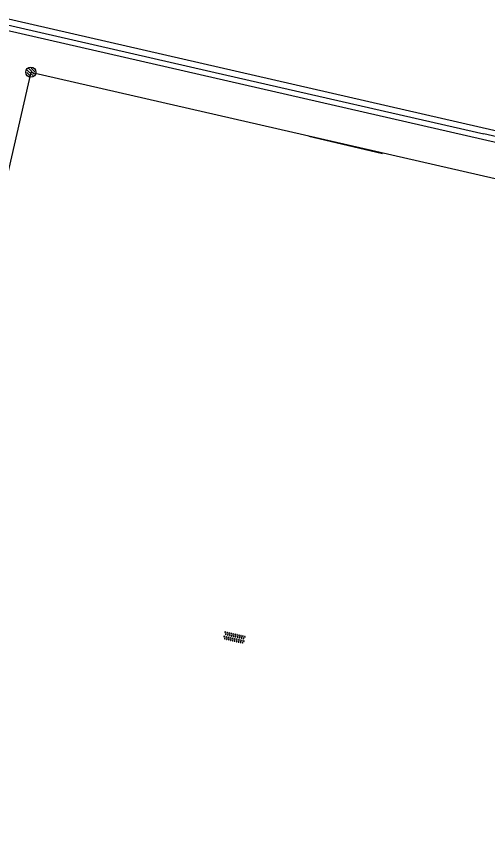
# Model space of a CAD drawing. Extents: x 128999 to 131010, y 395498 to 399007.
# Drawn here: x 130541.8 to 130588.4, y 396497.2 to 396578.3 of the extents above; entities that cross this region are included whole.
import ezdxf

# ---------------------------------------------------------------- set-up
doc = ezdxf.new("R2010")
doc.units = 0
for name, color, linetype in [('bs-afsc-ballenvanger', 7, 'Continuous'), ('bs-afsc-belijning', 7, 'Continuous'), ('bs-afsc-doel', 7, 'Continuous'), ('bs-symb-cornervlag', 7, 'Continuous'), ('gg-afsc-hekwerk', 7, 'Continuous'), ('gg-knt-verharding', 7, 'Continuous'), ('gt-symb-overige verharding', 7, 'Continuous')]:
    doc.layers.add(name, color=color, linetype=linetype)

# ---------------------------------------------------------------- blocks, each defined once
blk = doc.blocks.new('bs0-CORNVLG')
at = {"layer": 'bs-symb-cornervlag'}
for p, q in [((-0.345, 0.203), (0.203, -0.345)), ((-0.212, 0.354), (0.345, -0.203)), ((0.025, 0.399), (0.399, 0.025)), ((-0.399, -0.025), (-0.025, -0.399))]:
    blk.add_line(p, q, dxfattribs=at)
blk.add_circle((0, 0), 0.5, dxfattribs=at)
blk = doc.blocks.new('gt0-OVH')
at = {"layer": 'gt-symb-overige verharding'}
for points in [[(-0.972, 0.298), (-0.967, 0.308), (-0.965, 0.319), (-0.966, 0.33), (-0.971, 0.34), (-0.978, 0.348), (-0.988, 0.353), (-0.999, 0.355), (-1.01, 0.354), (-1.02, 0.349), (-1.028, 0.342), (-1.033, 0.332), (-1.035, 0.321), (-1.034, 0.31), (-1.029, 0.3), (-1.022, 0.292), (-1.012, 0.287), (-1.001, 0.285), (-0.99, 0.286), (-0.98, 0.291)], [(-0.872, 0.106), (-0.867, 0.116), (-0.865, 0.126), (-0.866, 0.137), (-0.871, 0.147), (-0.878, 0.156), (-0.888, 0.161), (-0.899, 0.163), (-0.91, 0.162), (-0.92, 0.157), (-0.928, 0.15), (-0.933, 0.14), (-0.935, 0.129), (-0.934, 0.118), (-0.929, 0.108), (-0.922, 0.1), (-0.912, 0.095), (-0.901, 0.092), (-0.89, 0.094), (-0.88, 0.098)], [(-0.772, 0.298), (-0.767, 0.308), (-0.765, 0.319), (-0.766, 0.33), (-0.771, 0.34), (-0.778, 0.348), (-0.788, 0.353), (-0.799, 0.355), (-0.81, 0.354), (-0.82, 0.349), (-0.828, 0.342), (-0.833, 0.332), (-0.835, 0.321), (-0.834, 0.31), (-0.829, 0.3), (-0.822, 0.292), (-0.812, 0.287), (-0.801, 0.285), (-0.79, 0.286), (-0.78, 0.291)], [(-0.672, 0.106), (-0.667, 0.116), (-0.665, 0.126), (-0.666, 0.137), (-0.671, 0.147), (-0.678, 0.156), (-0.688, 0.161), (-0.699, 0.163), (-0.71, 0.162), (-0.72, 0.157), (-0.728, 0.15), (-0.733, 0.14), (-0.735, 0.129), (-0.734, 0.118), (-0.729, 0.108), (-0.722, 0.1), (-0.712, 0.095), (-0.701, 0.092), (-0.69, 0.094), (-0.68, 0.098)], [(-0.572, 0.298), (-0.567, 0.308), (-0.565, 0.319), (-0.566, 0.33), (-0.571, 0.34), (-0.578, 0.348), (-0.588, 0.353), (-0.599, 0.355), (-0.61, 0.354), (-0.62, 0.349), (-0.628, 0.342), (-0.633, 0.332), (-0.635, 0.321), (-0.634, 0.31), (-0.629, 0.3), (-0.622, 0.292), (-0.612, 0.287), (-0.601, 0.285), (-0.59, 0.286), (-0.58, 0.291)], [(-0.472, 0.106), (-0.467, 0.116), (-0.465, 0.126), (-0.466, 0.137), (-0.471, 0.147), (-0.478, 0.156), (-0.488, 0.161), (-0.499, 0.163), (-0.51, 0.162), (-0.52, 0.157), (-0.528, 0.15), (-0.533, 0.14), (-0.535, 0.129), (-0.534, 0.118), (-0.529, 0.108), (-0.522, 0.1), (-0.512, 0.095), (-0.501, 0.092), (-0.49, 0.094), (-0.48, 0.098)], [(-0.372, 0.298), (-0.367, 0.308), (-0.365, 0.319), (-0.366, 0.33), (-0.371, 0.34), (-0.378, 0.348), (-0.388, 0.353), (-0.399, 0.355), (-0.41, 0.354), (-0.42, 0.349), (-0.428, 0.342), (-0.433, 0.332), (-0.435, 0.321), (-0.434, 0.31), (-0.429, 0.3), (-0.422, 0.292), (-0.412, 0.287), (-0.401, 0.285), (-0.39, 0.286), (-0.38, 0.291)], [(-0.272, 0.106), (-0.267, 0.116), (-0.265, 0.126), (-0.266, 0.137), (-0.271, 0.147), (-0.278, 0.156), (-0.288, 0.161), (-0.299, 0.163), (-0.31, 0.162), (-0.32, 0.157), (-0.328, 0.15), (-0.333, 0.14), (-0.335, 0.129), (-0.334, 0.118), (-0.329, 0.108), (-0.322, 0.1), (-0.312, 0.095), (-0.301, 0.092), (-0.29, 0.094), (-0.28, 0.098)], [(-0.172, 0.298), (-0.167, 0.308), (-0.165, 0.319), (-0.166, 0.33), (-0.171, 0.34), (-0.178, 0.348), (-0.188, 0.353), (-0.199, 0.355), (-0.21, 0.354), (-0.22, 0.349), (-0.228, 0.342), (-0.233, 0.332), (-0.235, 0.321), (-0.234, 0.31), (-0.229, 0.3), (-0.222, 0.292), (-0.212, 0.287), (-0.201, 0.285), (-0.19, 0.286), (-0.18, 0.291)], [(-0.072, 0.106), (-0.067, 0.116), (-0.065, 0.126), (-0.066, 0.137), (-0.071, 0.147), (-0.078, 0.156), (-0.088, 0.161), (-0.099, 0.163), (-0.11, 0.162), (-0.12, 0.157), (-0.128, 0.15), (-0.133, 0.14), (-0.135, 0.129), (-0.134, 0.118), (-0.129, 0.108), (-0.122, 0.1), (-0.112, 0.095), (-0.101, 0.092), (-0.09, 0.094), (-0.08, 0.098)], [(0.028, 0.298), (0.033, 0.308), (0.035, 0.319), (0.034, 0.33), (0.029, 0.34), (0.022, 0.348), (0.012, 0.353), (0.001, 0.355), (-0.01, 0.354), (-0.02, 0.349), (-0.028, 0.342), (-0.033, 0.332), (-0.035, 0.321), (-0.034, 0.31), (-0.029, 0.3), (-0.022, 0.292), (-0.012, 0.287), (-0.001, 0.285), (0.01, 0.286), (0.02, 0.291)], [(0.128, 0.106), (0.133, 0.116), (0.135, 0.126), (0.134, 0.137), (0.129, 0.147), (0.122, 0.156), (0.112, 0.161), (0.101, 0.163), (0.09, 0.162), (0.08, 0.157), (0.072, 0.15), (0.067, 0.14), (0.065, 0.129), (0.066, 0.118), (0.071, 0.108), (0.078, 0.1), (0.088, 0.095), (0.099, 0.092), (0.11, 0.094), (0.12, 0.098)], [(0.228, 0.298), (0.233, 0.308), (0.235, 0.319), (0.234, 0.33), (0.229, 0.34), (0.222, 0.348), (0.212, 0.353), (0.201, 0.355), (0.19, 0.354), (0.18, 0.349), (0.172, 0.342), (0.167, 0.332), (0.165, 0.321), (0.166, 0.31), (0.171, 0.3), (0.178, 0.292), (0.188, 0.287), (0.199, 0.285), (0.21, 0.286), (0.22, 0.291)], [(0.328, 0.106), (0.333, 0.116), (0.335, 0.126), (0.334, 0.137), (0.329, 0.147), (0.322, 0.156), (0.312, 0.161), (0.301, 0.163), (0.29, 0.162), (0.28, 0.157), (0.272, 0.15), (0.267, 0.14), (0.265, 0.129), (0.266, 0.118), (0.271, 0.108), (0.278, 0.1), (0.288, 0.095), (0.299, 0.092), (0.31, 0.094), (0.32, 0.098)], [(0.428, 0.298), (0.433, 0.308), (0.435, 0.319), (0.434, 0.33), (0.429, 0.34), (0.422, 0.348), (0.412, 0.353), (0.401, 0.355), (0.39, 0.354), (0.38, 0.349), (0.372, 0.342), (0.367, 0.332), (0.365, 0.321), (0.366, 0.31), (0.371, 0.3), (0.378, 0.292), (0.388, 0.287), (0.399, 0.285), (0.41, 0.286), (0.42, 0.291)], [(0.528, 0.106), (0.533, 0.116), (0.535, 0.126), (0.534, 0.137), (0.529, 0.147), (0.522, 0.156), (0.512, 0.161), (0.501, 0.163), (0.49, 0.162), (0.48, 0.157), (0.472, 0.15), (0.467, 0.14), (0.465, 0.129), (0.466, 0.118), (0.471, 0.108), (0.478, 0.1), (0.488, 0.095), (0.499, 0.092), (0.51, 0.094), (0.52, 0.098)], [(0.628, 0.298), (0.633, 0.308), (0.635, 0.319), (0.634, 0.33), (0.629, 0.34), (0.622, 0.348), (0.612, 0.353), (0.601, 0.355), (0.59, 0.354), (0.58, 0.349), (0.572, 0.342), (0.567, 0.332), (0.565, 0.321), (0.566, 0.31), (0.571, 0.3), (0.578, 0.292), (0.588, 0.287), (0.599, 0.285), (0.61, 0.286), (0.62, 0.291)], [(0.728, 0.106), (0.733, 0.116), (0.735, 0.126), (0.734, 0.137), (0.729, 0.147), (0.722, 0.156), (0.712, 0.161), (0.701, 0.163), (0.69, 0.162), (0.68, 0.157), (0.672, 0.15), (0.667, 0.14), (0.665, 0.129), (0.666, 0.118), (0.671, 0.108), (0.678, 0.1), (0.688, 0.095), (0.699, 0.092), (0.71, 0.094), (0.72, 0.098)], [(0.828, 0.298), (0.833, 0.308), (0.835, 0.319), (0.834, 0.33), (0.829, 0.34), (0.822, 0.348), (0.812, 0.353), (0.801, 0.355), (0.79, 0.354), (0.78, 0.349), (0.772, 0.342), (0.767, 0.332), (0.765, 0.321), (0.766, 0.31), (0.771, 0.3), (0.778, 0.292), (0.788, 0.287), (0.799, 0.285), (0.81, 0.286), (0.82, 0.291)], [(0.928, 0.106), (0.933, 0.116), (0.935, 0.126), (0.934, 0.137), (0.929, 0.147), (0.922, 0.156), (0.912, 0.161), (0.901, 0.163), (0.89, 0.162), (0.88, 0.157), (0.872, 0.15), (0.867, 0.14), (0.865, 0.129), (0.866, 0.118), (0.871, 0.108), (0.878, 0.1), (0.888, 0.095), (0.899, 0.092), (0.91, 0.094), (0.92, 0.098)], [(1.028, 0.298), (1.033, 0.308), (1.035, 0.319), (1.034, 0.33), (1.029, 0.34), (1.022, 0.348), (1.012, 0.353), (1.001, 0.355), (0.99, 0.354), (0.98, 0.349), (0.972, 0.342), (0.967, 0.332), (0.965, 0.321), (0.966, 0.31), (0.971, 0.3), (0.978, 0.292), (0.988, 0.287), (0.999, 0.285), (1.01, 0.286), (1.02, 0.291)], [(-0.972, -0.142), (-0.967, -0.132), (-0.965, -0.121), (-0.966, -0.11), (-0.971, -0.1), (-0.978, -0.092), (-0.988, -0.087), (-0.999, -0.085), (-1.01, -0.086), (-1.02, -0.091), (-1.028, -0.098), (-1.033, -0.108), (-1.035, -0.119), (-1.034, -0.13), (-1.029, -0.14), (-1.022, -0.148), (-1.012, -0.153), (-1.001, -0.155), (-0.99, -0.154), (-0.98, -0.149)], [(-0.872, -0.334), (-0.867, -0.324), (-0.865, -0.314), (-0.866, -0.303), (-0.871, -0.293), (-0.878, -0.284), (-0.888, -0.279), (-0.899, -0.277), (-0.91, -0.278), (-0.92, -0.283), (-0.928, -0.29), (-0.933, -0.3), (-0.935, -0.311), (-0.934, -0.322), (-0.929, -0.332), (-0.922, -0.34), (-0.912, -0.345), (-0.901, -0.348), (-0.89, -0.346), (-0.88, -0.342)], [(-0.772, -0.142), (-0.767, -0.132), (-0.765, -0.121), (-0.766, -0.11), (-0.771, -0.1), (-0.778, -0.092), (-0.788, -0.087), (-0.799, -0.085), (-0.81, -0.086), (-0.82, -0.091), (-0.828, -0.098), (-0.833, -0.108), (-0.835, -0.119), (-0.834, -0.13), (-0.829, -0.14), (-0.822, -0.148), (-0.812, -0.153), (-0.801, -0.155), (-0.79, -0.154), (-0.78, -0.149)], [(-0.672, -0.334), (-0.667, -0.324), (-0.665, -0.314), (-0.666, -0.303), (-0.671, -0.293), (-0.678, -0.284), (-0.688, -0.279), (-0.699, -0.277), (-0.71, -0.278), (-0.72, -0.283), (-0.728, -0.29), (-0.733, -0.3), (-0.735, -0.311), (-0.734, -0.322), (-0.729, -0.332), (-0.722, -0.34), (-0.712, -0.345), (-0.701, -0.348), (-0.69, -0.346), (-0.68, -0.342)], [(-0.572, -0.142), (-0.567, -0.132), (-0.565, -0.121), (-0.566, -0.11), (-0.571, -0.1), (-0.578, -0.092), (-0.588, -0.087), (-0.599, -0.085), (-0.61, -0.086), (-0.62, -0.091), (-0.628, -0.098), (-0.633, -0.108), (-0.635, -0.119), (-0.634, -0.13), (-0.629, -0.14), (-0.622, -0.148), (-0.612, -0.153), (-0.601, -0.155), (-0.59, -0.154), (-0.58, -0.149)], [(-0.472, -0.334), (-0.467, -0.324), (-0.465, -0.314), (-0.466, -0.303), (-0.471, -0.293), (-0.478, -0.284), (-0.488, -0.279), (-0.499, -0.277), (-0.51, -0.278), (-0.52, -0.283), (-0.528, -0.29), (-0.533, -0.3), (-0.535, -0.311), (-0.534, -0.322), (-0.529, -0.332), (-0.522, -0.34), (-0.512, -0.345), (-0.501, -0.348), (-0.49, -0.346), (-0.48, -0.342)], [(-0.372, -0.142), (-0.367, -0.132), (-0.365, -0.121), (-0.366, -0.11), (-0.371, -0.1), (-0.378, -0.092), (-0.388, -0.087), (-0.399, -0.085), (-0.41, -0.086), (-0.42, -0.091), (-0.428, -0.098), (-0.433, -0.108), (-0.435, -0.119), (-0.434, -0.13), (-0.429, -0.14), (-0.422, -0.148), (-0.412, -0.153), (-0.401, -0.155), (-0.39, -0.154), (-0.38, -0.149)], [(-0.272, -0.334), (-0.267, -0.324), (-0.265, -0.314), (-0.266, -0.303), (-0.271, -0.293), (-0.278, -0.284), (-0.288, -0.279), (-0.299, -0.277), (-0.31, -0.278), (-0.32, -0.283), (-0.328, -0.29), (-0.333, -0.3), (-0.335, -0.311), (-0.334, -0.322), (-0.329, -0.332), (-0.322, -0.34), (-0.312, -0.345), (-0.301, -0.348), (-0.29, -0.346), (-0.28, -0.342)], [(-0.172, -0.142), (-0.167, -0.132), (-0.165, -0.121), (-0.166, -0.11), (-0.171, -0.1), (-0.178, -0.092), (-0.188, -0.087), (-0.199, -0.085), (-0.21, -0.086), (-0.22, -0.091), (-0.228, -0.098), (-0.233, -0.108), (-0.235, -0.119), (-0.234, -0.13), (-0.229, -0.14), (-0.222, -0.148), (-0.212, -0.153), (-0.201, -0.155), (-0.19, -0.154), (-0.18, -0.149)], [(-0.072, -0.334), (-0.067, -0.324), (-0.065, -0.314), (-0.066, -0.303), (-0.071, -0.293), (-0.078, -0.284), (-0.088, -0.279), (-0.099, -0.277), (-0.11, -0.278), (-0.12, -0.283), (-0.128, -0.29), (-0.133, -0.3), (-0.135, -0.311), (-0.134, -0.322), (-0.129, -0.332), (-0.122, -0.34), (-0.112, -0.345), (-0.101, -0.348), (-0.09, -0.346), (-0.08, -0.342)], [(0.028, -0.142), (0.033, -0.132), (0.035, -0.121), (0.034, -0.11), (0.029, -0.1), (0.022, -0.092), (0.012, -0.087), (0.001, -0.085), (-0.01, -0.086), (-0.02, -0.091), (-0.028, -0.098), (-0.033, -0.108), (-0.035, -0.119), (-0.034, -0.13), (-0.029, -0.14), (-0.022, -0.148), (-0.012, -0.153), (-0.001, -0.155), (0.01, -0.154), (0.02, -0.149)], [(0.128, -0.334), (0.133, -0.324), (0.135, -0.314), (0.134, -0.303), (0.129, -0.293), (0.122, -0.284), (0.112, -0.279), (0.101, -0.277), (0.09, -0.278), (0.08, -0.283), (0.072, -0.29), (0.067, -0.3), (0.065, -0.311), (0.066, -0.322), (0.071, -0.332), (0.078, -0.34), (0.088, -0.345), (0.099, -0.348), (0.11, -0.346), (0.12, -0.342)], [(0.228, -0.142), (0.233, -0.132), (0.235, -0.121), (0.234, -0.11), (0.229, -0.1), (0.222, -0.092), (0.212, -0.087), (0.201, -0.085), (0.19, -0.086), (0.18, -0.091), (0.172, -0.098), (0.167, -0.108), (0.165, -0.119), (0.166, -0.13), (0.171, -0.14), (0.178, -0.148), (0.188, -0.153), (0.199, -0.155), (0.21, -0.154), (0.22, -0.149)], [(0.328, -0.334), (0.333, -0.324), (0.335, -0.314), (0.334, -0.303), (0.329, -0.293), (0.322, -0.284), (0.312, -0.279), (0.301, -0.277), (0.29, -0.278), (0.28, -0.283), (0.272, -0.29), (0.267, -0.3), (0.265, -0.311), (0.266, -0.322), (0.271, -0.332), (0.278, -0.34), (0.288, -0.345), (0.299, -0.348), (0.31, -0.346), (0.32, -0.342)], [(0.428, -0.142), (0.433, -0.132), (0.435, -0.121), (0.434, -0.11), (0.429, -0.1), (0.422, -0.092), (0.412, -0.087), (0.401, -0.085), (0.39, -0.086), (0.38, -0.091), (0.372, -0.098), (0.367, -0.108), (0.365, -0.119), (0.366, -0.13), (0.371, -0.14), (0.378, -0.148), (0.388, -0.153), (0.399, -0.155), (0.41, -0.154), (0.42, -0.149)], [(0.528, -0.334), (0.533, -0.324), (0.535, -0.314), (0.534, -0.303), (0.529, -0.293), (0.522, -0.284), (0.512, -0.279), (0.501, -0.277), (0.49, -0.278), (0.48, -0.283), (0.472, -0.29), (0.467, -0.3), (0.465, -0.311), (0.466, -0.322), (0.471, -0.332), (0.478, -0.34), (0.488, -0.345), (0.499, -0.348), (0.51, -0.346), (0.52, -0.342)], [(0.628, -0.142), (0.633, -0.132), (0.635, -0.121), (0.634, -0.11), (0.629, -0.1), (0.622, -0.092), (0.612, -0.087), (0.601, -0.085), (0.59, -0.086), (0.58, -0.091), (0.572, -0.098), (0.567, -0.108), (0.565, -0.119), (0.566, -0.13), (0.571, -0.14), (0.578, -0.148), (0.588, -0.153), (0.599, -0.155), (0.61, -0.154), (0.62, -0.149)], [(0.728, -0.334), (0.733, -0.324), (0.735, -0.314), (0.734, -0.303), (0.729, -0.293), (0.722, -0.284), (0.712, -0.279), (0.701, -0.277), (0.69, -0.278), (0.68, -0.283), (0.672, -0.29), (0.667, -0.3), (0.665, -0.311), (0.666, -0.322), (0.671, -0.332), (0.678, -0.34), (0.688, -0.345), (0.699, -0.348), (0.71, -0.346), (0.72, -0.342)], [(0.828, -0.142), (0.833, -0.132), (0.835, -0.121), (0.834, -0.11), (0.829, -0.1), (0.822, -0.092), (0.812, -0.087), (0.801, -0.085), (0.79, -0.086), (0.78, -0.091), (0.772, -0.098), (0.767, -0.108), (0.765, -0.119), (0.766, -0.13), (0.771, -0.14), (0.778, -0.148), (0.788, -0.153), (0.799, -0.155), (0.81, -0.154), (0.82, -0.149)], [(0.928, -0.334), (0.933, -0.324), (0.935, -0.314), (0.934, -0.303), (0.929, -0.293), (0.922, -0.284), (0.912, -0.279), (0.901, -0.277), (0.89, -0.278), (0.88, -0.283), (0.872, -0.29), (0.867, -0.3), (0.865, -0.311), (0.866, -0.322), (0.871, -0.332), (0.878, -0.34), (0.888, -0.345), (0.899, -0.348), (0.91, -0.346), (0.92, -0.342)], [(1.028, -0.142), (1.033, -0.132), (1.035, -0.121), (1.034, -0.11), (1.029, -0.1), (1.022, -0.092), (1.012, -0.087), (1.001, -0.085), (0.99, -0.086), (0.98, -0.091), (0.972, -0.098), (0.967, -0.108), (0.965, -0.119), (0.966, -0.13), (0.971, -0.14), (0.978, -0.148), (0.988, -0.153), (0.999, -0.155), (1.01, -0.154), (1.02, -0.149)]]:
    blk.add_lwpolyline(points, close=True, dxfattribs=at)

msp = doc.modelspace()

# ---------------------------------------------------------------- linework, layer by layer
at = {"layer": 'bs-afsc-ballenvanger'}
msp.add_line((130562.574, 396572.488), (130587.976, 396566.68), dxfattribs=at)
at = {"layer": 'bs-afsc-belijning'}
for q in [(130520.866, 396475.296), (130605.568, 396558.489)]:
    msp.add_line((130543.194, 396572.782), q, dxfattribs=at)
at = {"layer": 'bs-afsc-doel'}
msp.add_line((130570.693, 396566.448), (130577.983, 396564.743), dxfattribs=at)
at = {"layer": 'gg-afsc-hekwerk'}
for p in [(130562.574, 396572.488), (130606.485, 396562.437)]:
    msp.add_line(p, (130587.976, 396566.68), dxfattribs=at)
msp.add_lwpolyline([(130536.577, 396561.988), (130540.121, 396577.638), (130562.574, 396572.488)], dxfattribs=at)
at = {"layer": 'gg-knt-verharding'}
for points in [[(130605.792, 396563.167), (130539.81, 396578.294), (130538.381, 396572.137), (130537.769, 396571.779), (130537.584, 396570.786), (130537.954, 396570.207), (130530.696, 396538.349)], [(130588.547, 396467.992), (130609.864, 396561.09), (130540.644, 396576.945), (130516.793, 396472.611), (130586.014, 396456.818)]]:
    msp.add_lwpolyline(points, dxfattribs=at)

# ---------------------------------------------------------------- block references
at = {"layer": 'bs-symb-cornervlag'}
msp.add_blockref('bs0-CORNVLG', (130543.194, 396572.782), dxfattribs=at)
at = {"layer": 'gt-symb-overige verharding', "rotation": -12.827123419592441}
msp.add_blockref('gt0-OVH', (130563.32, 396516.855), dxfattribs=at)

doc.saveas('drawing.dxf')
